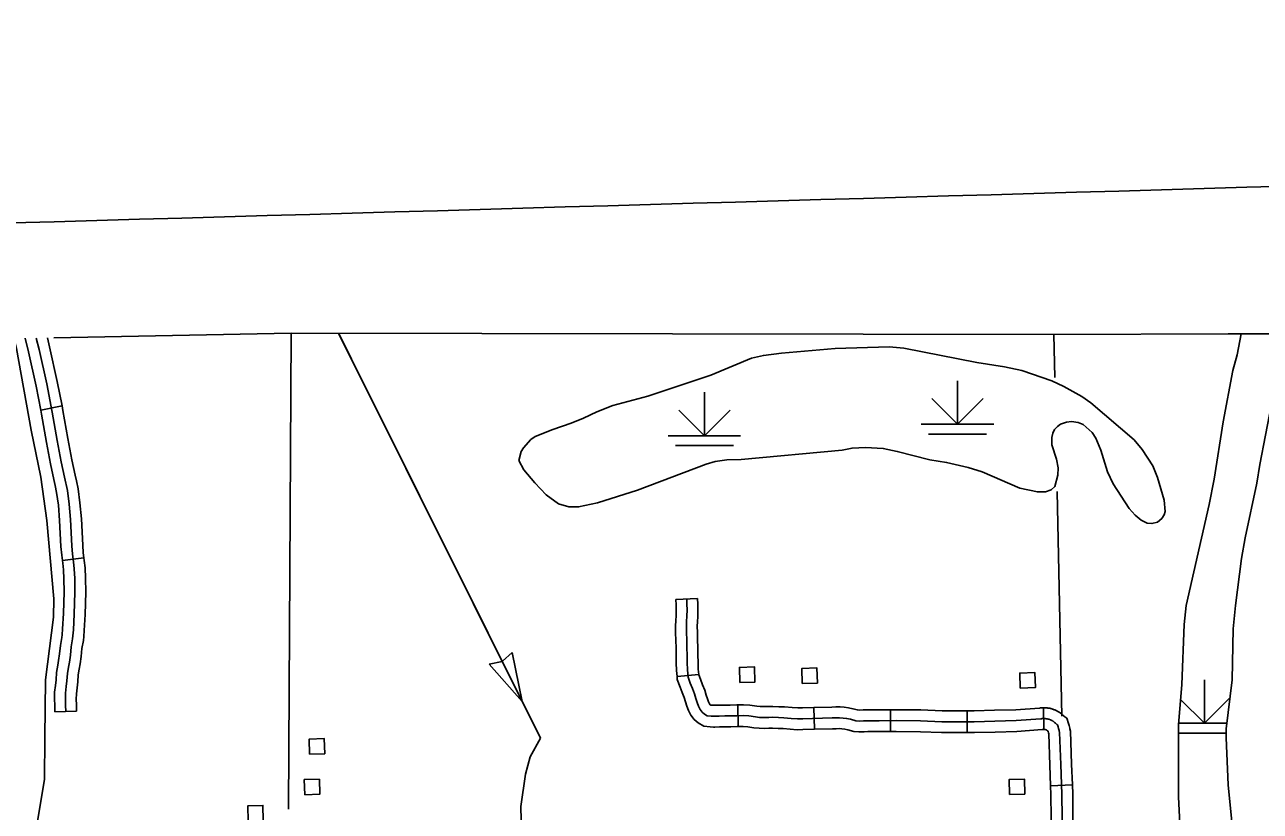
# Model space of a CAD drawing. Extents: x -19 to 366, y -4 to 359.
# Drawn here: x 164.877 to 166.491, y 182.497 to 183.524 of the extents above; entities that cross this region are included whole.
import ezdxf

# ---------------------------------------------------------------- set-up
doc = ezdxf.new("R2010")
doc.units = 0
for name, color, linetype in [('Level 2', 7, 'Continuous'), ('Level 32', 7, 'Continuous'), ('Level 35', 7, 'Continuous'), ('Level 43', 7, 'Continuous'), ('Level 44', 7, 'Continuous'), ('Level 45', 7, 'Continuous'), ('Level 47', 7, 'Continuous'), ('Level 5', 7, 'Continuous'), ('Level 56', 7, 'Continuous'), ('Level 60', 7, 'Continuous')]:
    doc.layers.add(name, color=color, linetype=linetype)

msp = doc.modelspace()

# ---------------------------------------------------------------- linework, layer by layer
at = {"layer": 'Level 2'}
msp.add_lwpolyline([(166.534, 183.1204), (166.4489, 183.1203), (166.221, 183.1198), (165.2249, 183.1214), (164.9152, 183.1154)], dxfattribs=at)
at = {"layer": 'Level 32'}
for p, q in [((165.7275, 182.7735), (165.7559, 182.7744)), ((165.729, 182.6727), (165.7573, 182.6754)), ((165.8087, 182.6072), (165.8083, 182.6356)), ((165.9087, 182.6037), (165.9078, 182.6321)), ((166.0079, 182.6008), (166.0077, 182.6292)), ((166.1077, 182.5993), (166.1078, 182.6277)), ((166.2079, 182.6035), (166.2074, 182.6319)), ((166.2169, 182.53), (166.2453, 182.531))]:
    msp.add_line(p, q, dxfattribs=at)
for points in [[(165.7275, 182.7735), (165.7277, 182.7664), (165.7278, 182.7603), (165.7277, 182.7518), (165.7273, 182.746), (165.727, 182.7384), (165.7272, 182.7301), (165.7274, 182.7199), (165.7277, 182.71), (165.7279, 182.7001), (165.728, 182.6907), (165.7283, 182.6807), (165.729, 182.6727)], [(165.7417, 182.774), (165.7419, 182.7668), (165.7421, 182.7603), (165.7419, 182.7512), (165.7415, 182.7452), (165.7412, 182.7382), (165.7414, 182.7304), (165.7416, 182.7203), (165.7419, 182.7104), (165.7421, 182.7003), (165.7422, 182.691), (165.7425, 182.6816), (165.7434, 182.6718), (165.7462, 182.6639), (165.7492, 182.6568), (165.7517, 182.6501), (165.7536, 182.644), (165.7553, 182.6387), (165.7571, 182.6339), (165.7592, 182.6297), (165.7617, 182.6262), (165.7647, 182.6236), (165.7684, 182.6214), (165.7734, 182.6209), (165.7768, 182.6208), (165.7782, 182.6208), (165.7839, 182.6209), (165.7915, 182.6211), (165.7988, 182.6212), (165.8073, 182.6214), (165.8156, 182.6215), (165.8228, 182.6211), (165.8313, 182.6198), (165.8368, 182.6192), (165.843, 182.6192), (165.8487, 182.6193), (165.8538, 182.6194), (165.8616, 182.619), (165.8687, 182.6188), (165.878, 182.6179), (165.8863, 182.6173), (165.8931, 182.6175), (165.9316, 182.6186), (165.9366, 182.6187), (165.9414, 182.6188), (165.9459, 182.6184), (165.9505, 182.6178), (165.9554, 182.6167), (165.9623, 182.6148), (165.9669, 182.6145), (165.9727, 182.6147), (165.9777, 182.6149), (165.9928, 182.6149), (166.0153, 182.615)], [(165.7559, 182.7744), (165.7561, 182.7671), (165.7563, 182.7604), (165.7561, 182.7506), (165.7557, 182.7444), (165.7554, 182.7381), (165.7556, 182.7307), (165.7558, 182.7207), (165.7561, 182.7107), (165.7563, 182.7006), (165.7564, 182.6913), (165.7566, 182.6824), (165.7573, 182.6754)], [(165.729, 182.6727), (165.7294, 182.6687), (165.733, 182.6588), (165.7359, 182.6516), (165.7382, 182.6454), (165.7401, 182.6397), (165.7419, 182.634), (165.7441, 182.6282), (165.7469, 182.6223), (165.7512, 182.6165), (165.7564, 182.612), (165.7638, 182.6076), (165.7724, 182.6067), (165.7765, 182.6066), (165.7782, 182.6066), (165.7843, 182.6067), (165.7918, 182.6069), (165.7991, 182.607), (165.8076, 182.6072), (165.8087, 182.6072)], [(165.7573, 182.6754), (165.7573, 182.675), (165.7595, 182.6691), (165.7624, 182.6619), (165.7651, 182.6547), (165.7671, 182.6483), (165.7687, 182.6433), (165.7702, 182.6395), (165.7714, 182.637), (165.7722, 182.6358), (165.773, 182.6352), (165.7743, 182.6351), (165.7771, 182.635), (165.7781, 182.635), (165.7835, 182.6351), (165.7913, 182.6353), (165.7986, 182.6354), (165.8071, 182.6356), (165.8083, 182.6356)], [(165.8083, 182.6356), (165.8159, 182.6357), (165.8243, 182.6352), (165.8331, 182.6338), (165.8376, 182.6334), (165.8428, 182.6334), (165.8484, 182.6335), (165.854, 182.6336), (165.8621, 182.6332), (165.8695, 182.633), (165.8792, 182.6321), (165.8866, 182.6316), (165.8927, 182.6317), (165.9078, 182.6321)], [(165.9078, 182.6321), (165.9312, 182.6328), (165.9364, 182.6329), (165.9419, 182.633), (165.9474, 182.6325), (165.9529, 182.6318), (165.9588, 182.6305), (165.9646, 182.6289), (165.9671, 182.6287), (165.9722, 182.6289), (165.9774, 182.6291), (165.9928, 182.6291), (166.0077, 182.6292)], [(166.0077, 182.6292), (166.0153, 182.6292), (166.0475, 182.6289), (166.0752, 182.6277), (166.0928, 182.6278), (166.1078, 182.6277)], [(166.1078, 182.6277), (166.117, 182.6277), (166.1435, 182.6285), (166.1714, 182.6293), (166.2025, 182.6315), (166.2028, 182.6315), (166.2034, 182.6316), (166.2045, 182.6317), (166.2052, 182.6318), (166.2063, 182.6318), (166.2069, 182.6319), (166.2074, 182.6319)], [(166.2074, 182.6319), (166.208, 182.6319), (166.2087, 182.6319), (166.2097, 182.6319), (166.2104, 182.6318), (166.2115, 182.6317), (166.2122, 182.6317), (166.2132, 182.6315), (166.2139, 182.6314), (166.2149, 182.6313), (166.2157, 182.6311), (166.2167, 182.6309), (166.2173, 182.6307), (166.2184, 182.6304), (166.2191, 182.6302), (166.22, 182.6299), (166.2207, 182.6297), (166.2217, 182.6293), (166.2223, 182.6291), (166.2234, 182.6286), (166.2241, 182.6283), (166.2249, 182.6278), (166.2255, 182.6275), (166.2264, 182.6271), (166.2272, 182.6266), (166.2281, 182.626), (166.2293, 182.6251), (166.2309, 182.6237), (166.231, 182.6236), (166.2326, 182.6222), (166.2327, 182.6222), (166.234, 182.6211), (166.2341, 182.621), (166.2379, 182.6181), (166.2402, 182.6114), (166.2411, 182.6085), (166.242, 182.605), (166.2421, 182.6044), (166.2427, 182.6014), (166.2443, 182.5581), (166.2453, 182.531)], [(166.0153, 182.615), (166.0471, 182.6147), (166.0749, 182.6135), (166.0928, 182.6136), (166.1172, 182.6135), (166.144, 182.6143), (166.172, 182.6151), (166.2041, 182.6173), (166.2045, 182.6174), (166.2048, 182.6174), (166.2052, 182.6175), (166.2059, 182.6176), (166.2063, 182.6176), (166.207, 182.6177), (166.2073, 182.6177), (166.2081, 182.6177), (166.2084, 182.6177), (166.2091, 182.6177), (166.2095, 182.6176), (166.2102, 182.6176), (166.2106, 182.6175), (166.2113, 182.6175), (166.2116, 182.6174), (166.2124, 182.6173), (166.2127, 182.6172), (166.2134, 182.6171), (166.2138, 182.617), (166.2145, 182.6168), (166.2148, 182.6167), (166.2155, 182.6165), (166.2158, 182.6163), (166.2165, 182.6161), (166.2168, 182.6159), (166.2175, 182.6157), (166.2178, 182.6155), (166.2185, 182.6152), (166.2188, 182.615), (166.2194, 182.6147), (166.2197, 182.6145), (166.22, 182.6143), (166.2203, 182.6141), (166.2217, 182.6129), (166.2219, 182.6127), (166.2233, 182.6115), (166.2236, 182.6113), (166.225, 182.6101), (166.2253, 182.6099), (166.2258, 182.6094)], [(165.8087, 182.6072), (165.8153, 182.6073), (165.8213, 182.6069), (165.8294, 182.6057), (165.8361, 182.605), (165.8431, 182.6049), (165.849, 182.6051), (165.8536, 182.6051), (165.8612, 182.6048), (165.8678, 182.6047), (165.8768, 182.6038), (165.8859, 182.6031), (165.8934, 182.6033), (165.9087, 182.6037)], [(165.9087, 182.6037), (165.9319, 182.6044), (165.9369, 182.6045), (165.9408, 182.6046), (165.9443, 182.6042), (165.948, 182.6038), (165.9519, 182.6029), (165.9599, 182.6007), (165.9666, 182.6003), (165.9732, 182.6005), (165.978, 182.6007), (165.9929, 182.6007), (166.0079, 182.6008)], [(166.0079, 182.6008), (166.0153, 182.6008), (166.0468, 182.6005), (166.0746, 182.5993), (166.0927, 182.5994), (166.1077, 182.5993)], [(166.1077, 182.5993), (166.1174, 182.5993), (166.1444, 182.6001), (166.1727, 182.6009), (166.2059, 182.6032), (166.2067, 182.6034), (166.2069, 182.6034), (166.207, 182.6034), (166.2073, 182.6034), (166.2074, 182.6034), (166.2077, 182.6035), (166.2077, 182.6035), (166.2079, 182.6035)], [(166.2079, 182.6035), (166.2082, 182.6035), (166.2082, 182.6035), (166.2086, 182.6035), (166.2086, 182.6035), (166.2089, 182.6034), (166.209, 182.6034), (166.2094, 182.6034), (166.2094, 182.6034), (166.2098, 182.6033), (166.2102, 182.6032), (166.2102, 182.6032), (166.2105, 182.6031), (166.2105, 182.6031), (166.2109, 182.603), (166.2109, 182.603), (166.2113, 182.6029), (166.2114, 182.6028), (166.2116, 182.6027), (166.2118, 182.6026), (166.2124, 182.6021), (166.2129, 182.6017), (166.2136, 182.6011), (166.2138, 182.6007), (166.2141, 182.5992), (166.2142, 182.5991), (166.2144, 182.5978), (166.216, 182.557), (166.2169, 182.53)], [(166.2258, 182.6094), (166.2267, 182.607), (166.2274, 182.6046), (166.2281, 182.6021), (166.2281, 182.6017), (166.2286, 182.5996), (166.2301, 182.5576), (166.2315, 182.5189), (166.2318, 182.4881), (166.2319, 182.4512), (166.2319, 182.4259), (166.233, 182.3924), (166.2345, 182.3486), (166.235, 182.3173), (166.2359, 182.247), (166.2378, 182.1697), (166.2388, 182.1152)], [(166.2453, 182.531), (166.2457, 182.5192), (166.246, 182.4882), (166.2461, 182.4512), (166.2461, 182.4305)], [(166.2169, 182.53), (166.2173, 182.5186), (166.2176, 182.488), (166.2177, 182.4512), (166.2177, 182.4305)]]:
    msp.add_lwpolyline(points, dxfattribs=at)
at = {"layer": 'Level 35'}
msp.add_lwpolyline([(165.525, 182.4524), (165.5257, 182.4676), (165.5252, 182.5028), (165.5309, 182.5452), (165.537, 182.5679), (165.5509, 182.592)], dxfattribs=at)
at = {"layer": 'Level 43'}
for p, q in [((165.4838, 182.6889), (165.5007, 182.6924)), ((165.5139, 182.7039), (165.5009, 182.6925)), ((165.5268, 182.6402), (165.5139, 182.7039)), ((165.5268, 182.6402), (165.4838, 182.6889))]:
    msp.add_line(p, q, dxfattribs=at)
for points in [[(165.287, 183.1213), (165.5509, 182.592)], [(165.287, 183.1213), (165.3037, 183.0877)], [(165.3149, 183.0653), (165.3484, 182.9982)], [(165.3595, 182.9758), (165.393, 182.9087)], [(165.4041, 182.8863), (165.4376, 182.8192)], [(165.4488, 182.7968), (165.4822, 182.7297)], [(165.4934, 182.7074), (165.5268, 182.6402)], [(165.538, 182.6179), (165.5509, 182.592)]]:
    msp.add_lwpolyline(points, dxfattribs=at)
at = {"layer": 'Level 44'}
for p, q in [((166.0952, 183.0592), (166.0952, 183.0024)), ((165.7647, 183.0443), (165.7647, 182.9874)), ((166.0952, 183.0024), (166.0617, 183.0358)), ((166.0952, 183.0024), (166.1287, 183.0358)), ((165.7647, 182.9874), (165.7312, 183.0209)), ((165.7647, 182.9874), (165.7982, 183.0209)), ((166.0479, 183.0024), (166.1426, 183.0024)), ((165.7174, 182.9874), (165.8121, 182.9874)), ((166.0573, 182.9894), (166.1331, 182.9894)), ((165.7268, 182.9745), (165.8026, 182.9745)), ((166.4177, 182.6684), (166.4177, 182.6116)), ((166.4177, 182.6116), (166.4512, 182.6451)), ((166.4177, 182.6116), (166.3866, 182.6427)), ((166.384, 182.6116), (166.4471, 182.6116)), ((166.3838, 182.5987), (166.4462, 182.5987))]:
    msp.add_line(p, q, dxfattribs=at)
at = {"layer": 'Level 45'}
for p, q in [((164.9259, 183.0264), (164.8981, 183.0208)), ((164.9544, 182.8278), (164.9263, 182.8241)), ((164.9449, 182.6272), (164.9165, 182.6264))]:
    msp.add_line(p, q, dxfattribs=at)
for points in [[(164.8981, 183.0208), (164.8919, 183.0522), (164.8821, 183.0969), (164.8775, 183.1147)], [(164.9307, 182.6268), (164.9305, 182.6354), (164.9302, 182.643), (164.9304, 182.6511), (164.9314, 182.6595), (164.9322, 182.6671), (164.9328, 182.6765), (164.9342, 182.6848), (164.9354, 182.6914), (164.9367, 182.7006), (164.9377, 182.7113), (164.9396, 182.7217), (164.9407, 182.7338), (164.9418, 182.7543), (164.9427, 182.783), (164.9425, 182.8007), (164.9418, 182.8134), (164.9408, 182.8224), (164.9395, 182.8326), (164.9387, 182.8434), (164.9369, 182.8777), (164.9352, 182.898), (164.9328, 182.9156), (164.9291, 182.933), (164.9249, 182.9532), (164.9197, 182.981), (164.9131, 183.0179), (164.9058, 183.0551), (164.8959, 183.1002), (164.8921, 183.115)], [(164.9259, 183.0264), (164.9197, 183.058), (164.9097, 183.1034), (164.9067, 183.1152)], [(164.9168, 182.9224), (164.9152, 182.9301), (164.911, 182.9505), (164.9057, 182.9784), (164.8992, 183.0153), (164.8981, 183.0208)], [(164.9446, 182.9283), (164.943, 182.9359), (164.9388, 182.956), (164.9336, 182.9835), (164.9271, 183.0205), (164.9259, 183.0264)], [(164.9263, 182.8241), (164.9254, 182.8312), (164.9245, 182.8425), (164.9227, 182.8767), (164.9211, 182.8964), (164.9188, 182.9132), (164.9168, 182.9224)], [(164.9544, 182.8278), (164.9536, 182.8341), (164.9529, 182.8442), (164.9511, 182.8787), (164.9493, 182.8995), (164.9468, 182.918), (164.9446, 182.9283)], [(164.9259, 182.7273), (164.9265, 182.7348), (164.9276, 182.7549), (164.9285, 182.7832), (164.9283, 182.8003), (164.9277, 182.8122), (164.9267, 182.8207), (164.9263, 182.8241)], [(164.9542, 182.7249), (164.9548, 182.7328), (164.9559, 182.7537), (164.9569, 182.7829), (164.9567, 182.8012), (164.956, 182.8145), (164.9549, 182.8241), (164.9544, 182.8278)], [(164.9165, 182.6264), (164.9163, 182.635), (164.916, 182.643), (164.9162, 182.6521), (164.9173, 182.661), (164.9181, 182.6683), (164.9187, 182.6781), (164.9202, 182.6873), (164.9214, 182.6937), (164.9226, 182.7022), (164.9237, 182.7133), (164.9256, 182.7236), (164.9259, 182.7273)], [(164.9449, 182.6272), (164.9447, 182.6358), (164.9445, 182.6431), (164.9446, 182.6501), (164.9455, 182.6579), (164.9464, 182.6658), (164.947, 182.6749), (164.9482, 182.6823), (164.9495, 182.6891), (164.9508, 182.6989), (164.9518, 182.7093), (164.9537, 182.7198), (164.9542, 182.7249)]]:
    msp.add_lwpolyline(points, dxfattribs=at)
at = {"layer": 'Level 47'}
for points in [[(164.8633, 183.1144), (164.8664, 183.1014), (164.8857, 182.9946), (164.8983, 182.933), (164.9059, 182.8766), (164.9153, 182.7741), (164.9149, 182.7502), (164.9042, 182.6684), (164.9032, 182.5931), (164.9028, 182.5379), (164.8933, 182.4808), (164.8798, 182.4219), (164.8767, 182.4112)], [(166.4656, 183.1203), (166.4607, 183.093), (166.4549, 183.0724), (166.4422, 183.0054), (166.4303, 182.9306), (166.4241, 182.8976), (166.394, 182.7653), (166.3914, 182.7406), (166.3883, 182.6621), (166.3838, 182.6097), (166.384, 182.5156), (166.3866, 182.4628)], [(166.5486, 182.1602), (166.5208, 182.2158), (166.4728, 182.3256), (166.4668, 182.3433), (166.4597, 182.3836), (166.4538, 182.4785), (166.4486, 182.5309), (166.4462, 182.5927), (166.4462, 182.6043), (166.4541, 182.6685), (166.4555, 182.7349), (166.4584, 182.7653), (166.4663, 182.827), (166.471, 182.8539), (166.4862, 182.9253), (166.49, 182.9499), (166.5049, 183.0263), (166.5083, 183.0512), (166.5143, 183.0847), (166.5231, 183.1204)], [(165.9447, 182.9683), (165.9577, 182.9711), (165.9751, 182.9718), (165.9984, 182.9707), (166.0167, 182.9669), (166.059, 182.956), (166.0811, 182.9524), (166.1091, 182.9459), (166.1274, 182.9401), (166.1765, 182.9188), (166.1996, 182.914), (166.2101, 182.9139), (166.2178, 182.9166), (166.2226, 182.9211), (166.2263, 182.9356), (166.2268, 182.9454), (166.2244, 182.9567), (166.2183, 182.9755), (166.2184, 182.985), (166.2197, 182.9907), (166.2221, 182.9953), (166.2257, 182.9994), (166.23, 183.0023), (166.2375, 183.0052), (166.2441, 183.006), (166.253, 183.0045), (166.2593, 183.0022), (166.2712, 182.9916), (166.2758, 182.9841), (166.2825, 182.9684), (166.2913, 182.9401), (166.2984, 182.9245), (166.3196, 182.8924), (166.3271, 182.8837), (166.3352, 182.8769), (166.3431, 182.873), (166.3491, 182.8726), (166.3563, 182.8745), (166.3622, 182.8792), (166.3653, 182.884), (166.3663, 182.8882), (166.3654, 182.9033), (166.3564, 182.9326), (166.3505, 182.9478), (166.3366, 182.9694), (166.326, 182.9818), (166.2696, 183.0304), (166.2576, 183.0387), (166.2343, 183.0517), (166.2186, 183.0592), (166.1794, 183.0727), (166.1566, 183.0775), (166.1206, 183.0831), (166.0251, 183.1016), (166.0061, 183.1034), (165.9354, 183.1015), (165.8656, 183.095), (165.8418, 183.0922), (165.8261, 183.0886), (165.7732, 183.0666), (165.6909, 183.0391), (165.6453, 183.0268), (165.6242, 183.0186), (165.6069, 183.0101), (165.5906, 183.0038)], [(165.5906, 183.0038), (165.5668, 182.9954), (165.5436, 182.9864), (165.5381, 182.9826), (165.5284, 182.9717), (165.5253, 182.9665), (165.5226, 182.9549), (165.5289, 182.9428), (165.5432, 182.9257), (165.5579, 182.9101), (165.5741, 182.8982), (165.5875, 182.8946), (165.6004, 182.8942), (165.625, 182.8995), (165.6775, 182.9163), (165.7669, 182.9503), (165.7789, 182.9535), (165.7941, 182.9558), (165.8128, 182.9563)], [(165.8128, 182.9563), (165.9447, 182.9683)]]:
    msp.add_lwpolyline(points, dxfattribs=at)
at = {"layer": 'Level 5'}
for points in [[(165.2249, 183.1214), (165.2218, 182.4993)], [(166.221, 183.1198), (166.2222, 183.0633)], [(166.2254, 182.9146), (166.2316, 182.621)]]:
    msp.add_lwpolyline(points, dxfattribs=at)
at = {"layer": 'Level 56'}
for points in [[(165.8111, 182.6648), (165.8105, 182.6845), (165.8303, 182.6851), (165.8308, 182.6654)], [(165.8926, 182.6635), (165.892, 182.6832), (165.9118, 182.6838), (165.9123, 182.6641)], [(166.1772, 182.6575), (166.1766, 182.6772), (166.1964, 182.6778), (166.197, 182.6581)], [(165.2492, 182.5712), (165.2486, 182.5909), (165.2684, 182.5915), (165.2689, 182.5718)], [(165.2428, 182.5182), (165.2422, 182.5379), (165.262, 182.5384), (165.2625, 182.5187)], [(166.1634, 182.5185), (166.1628, 182.5382), (166.1826, 182.5387), (166.1831, 182.519)], [(165.1689, 182.4838), (165.1684, 182.5035), (165.1881, 182.5041), (165.1887, 182.4844)]]:
    msp.add_lwpolyline(points, close=True, dxfattribs=at)
at = {"layer": 'Level 60'}
for points in [[(176.1271, 2.4436), (175.8876, 11.0613), (175.6472, 19.6792), (175.4061, 28.2972), (175.164, 36.9153), (174.9212, 45.5335), (174.6775, 54.1519), (174.433, 62.7704), (174.1876, 71.389), (173.9414, 80.0077), (173.6944, 88.6266), (173.4466, 97.2456), (173.1979, 105.8647), (172.9484, 114.484), (172.6981, 123.1034), (172.447, 131.7229), (172.195, 140.3425), (171.9422, 148.9623), (171.6886, 157.5822), (171.4342, 166.2022), (171.179, 174.8224), (170.9229, 183.4427), (170.666, 192.0631), (170.4084, 200.6837), (170.1499, 209.3044), (169.8906, 217.9252), (169.6305, 226.5461), (169.3695, 235.1672), (169.1078, 243.7884), (168.8453, 252.4098), (168.5819, 261.0312), (168.3178, 269.6528), (168.0528, 278.2746), (167.7871, 286.8964), (167.5205, 295.5185), (167.2532, 304.1406), (166.985, 312.7629), (166.7161, 321.3853), (166.4463, 330.0078), (166.1758, 338.6305), (165.9044, 347.2533)], [(168.7902, 2.2442), (168.5607, 10.8615), (168.3304, 19.479), (168.0993, 28.0965), (167.8673, 36.7142), (167.6346, 45.3321), (167.4011, 53.95), (167.1668, 62.5681), (166.9316, 71.1863), (166.6957, 79.8047), (166.459, 88.4232), (166.2215, 97.0418), (165.9832, 105.6605), (165.7441, 114.2794), (165.5043, 122.8984), (165.2636, 131.5176), (165.0221, 140.1368), (164.7799, 148.7563), (164.5369, 157.3758), (164.2931, 165.9955), (164.0485, 174.6153), (163.8031, 183.2352), (163.5569, 191.8553), (163.31, 200.4755), (163.0623, 209.0959), (162.8138, 217.7164), (162.5645, 226.337), (162.3145, 234.9577), (162.0637, 243.5786), (161.8121, 252.1997), (161.5597, 260.8208), (161.3066, 269.4421), (161.0527, 278.0636), (160.798, 286.6851), (160.5426, 295.3068), (160.2864, 303.9287), (160.0294, 312.5507), (159.7717, 321.1728), (159.5132, 329.7951), (159.2539, 338.4175), (158.9939, 347.04)], [(0, 180.8999), (7.1228, 180.9044), (14.2457, 180.9176), (21.3685, 180.9397), (28.4912, 180.9706), (35.614, 181.0103), (42.7366, 181.0589), (49.8592, 181.1163), (56.9818, 181.1825), (64.1042, 181.2575), (71.2266, 181.3414), (78.3488, 181.4341), (85.4709, 181.5357), (92.5929, 181.646), (99.7147, 181.7652), (106.8364, 181.8933), (113.9579, 182.0301), (121.0793, 182.1758), (128.2005, 182.3303), (135.3214, 182.4936), (142.4422, 182.6658), (149.5627, 182.8468), (156.683, 183.0366), (163.8031, 183.2352), (170.9229, 183.4427), (178.0425, 183.659), (185.1617, 183.8841), (192.2807, 184.1181), (199.3994, 184.3608), (206.5178, 184.6124), (213.6359, 184.8728), (220.7537, 185.1421), (227.8711, 185.4201), (234.9881, 185.707), (242.1048, 186.0027), (249.2212, 186.3073), (256.3371, 186.6206), (263.4526, 186.9428), (270.5678, 187.2738), (277.6825, 187.6136), (284.7968, 187.9622), (291.9107, 188.3197), (299.0241, 188.6859), (306.1371, 189.061), (313.2495, 189.4449), (320.3615, 189.8377), (327.4731, 190.2392), (334.5841, 190.6495), (341.6946, 191.0687)]]:
    msp.add_spline(points, degree=3, dxfattribs=at)

doc.saveas('drawing.dxf')
